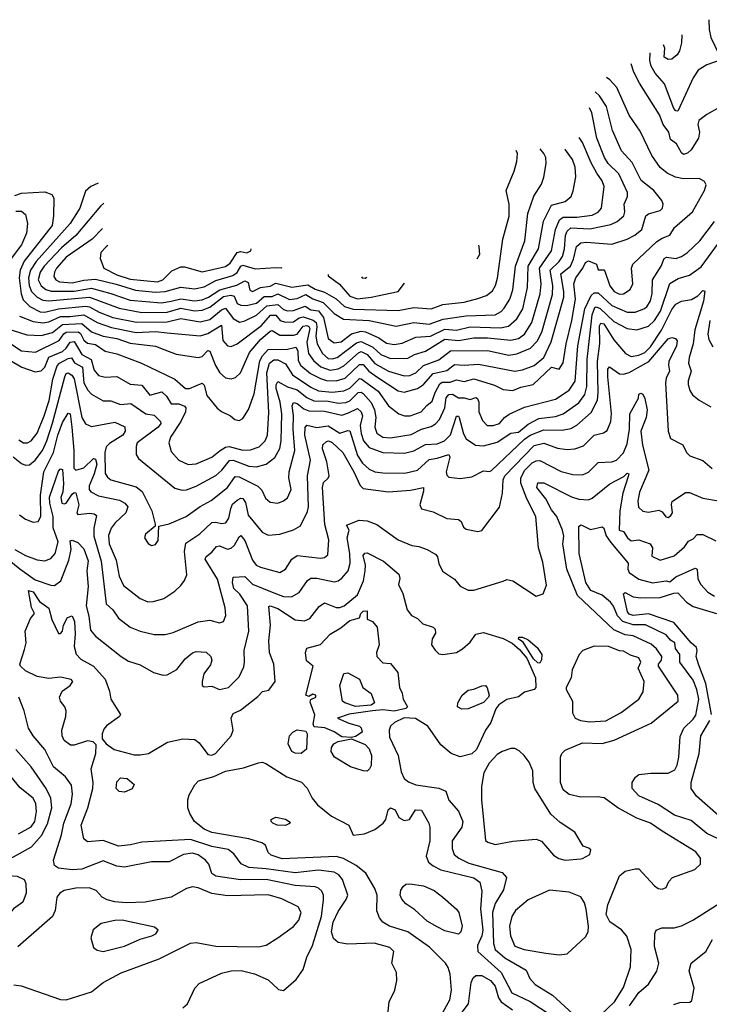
# Model space of a CAD drawing. Extents: x 1173029 to 1307123, y 522559 to 678521.
# Tile 577 of 623: x 1234335 to 1237888, y 664252 to 669325. Entities that reach past the tile are written whole.
import ezdxf

# ---------------------------------------------------------------- set-up
doc = ezdxf.new("R2010")
doc.units = 0

msp = doc.modelspace()

# ---------------------------------------------------------------- linework, layer by layer
at = {"layer": '0CON10XD'}
for points in [[(1237886, 669325.2), (1237886.7, 669275), (1237895.8, 669234.2), (1237938.2, 669145), (1237943, 669117), (1237875, 669092.4), (1237830.9, 669065), (1237804.3, 669025.7), (1237725.4, 668854.6), (1237715, 668855.6), (1237705, 668868.1), (1237656.2, 668995), (1237609.4, 669049.4), (1237588.5, 669085), (1237581.6, 669115), (1237582.7, 669154.6)], [(1237745.7, 669246.8), (1237746.1, 669245), (1237744.5, 669205.5), (1237734.5, 669165), (1237722.2, 669145), (1237695, 669121.2), (1237675, 669120.5), (1237655, 669132.5), (1237657.7, 669177.7), (1237652.3, 669195)], [(1237941.2, 668875), (1237875, 668836.9), (1237834.3, 668805), (1237828.9, 668785), (1237836.9, 668745), (1237832.1, 668715), (1237794.7, 668655), (1237775, 668637.3), (1237755, 668631.2), (1237745, 668638.9), (1237719.1, 668685), (1237687.7, 668707.7), (1237679, 668745), (1237650.5, 668785), (1237631.4, 668835), (1237528.3, 668998.3), (1237498, 669055), (1237484.3, 669097.6)], [(1236432.3, 667337.7), (1236459.9, 667360.1), (1236474.8, 667405), (1236500.3, 667449.7), (1236512.3, 667457.7), (1236552.4, 667457.6), (1236585, 667470), (1236625, 667461), (1236675, 667474.4), (1236781.4, 667441.4), (1236825, 667419.7), (1236875, 667415.3), (1236917.5, 667432.5), (1236980, 667445), (1237075, 667535.8), (1237115, 667524.3), (1237135, 667557.5), (1237151, 667655), (1237180, 667775), (1237199.1, 667885), (1237190.5, 667965), (1237199.7, 667995), (1237236.8, 668045), (1237250, 668075), (1237265, 668082.5), (1237305.9, 668065.9), (1237315, 668036.2), (1237345, 668035.7), (1237350.2, 668030.2), (1237375.7, 667954.3), (1237397.5, 667925), (1237425, 667911.4), (1237445, 667913), (1237480.3, 667935), (1237493.9, 667965), (1237486.2, 668045), (1237493.5, 668065), (1237617.8, 668182.2), (1237645, 668199.8), (1237685, 668214.4), (1237708.6, 668255), (1237801.8, 668335), (1237863.1, 668445), (1237870.8, 668475), (1237862.1, 668492.1), (1237835, 668507.8), (1237755, 668505.3), (1237714, 668514), (1237670.6, 668535), (1237634.1, 668564.1), (1237592.3, 668625), (1237530.6, 668750.6), (1237475, 668833.1), (1237412, 668975), (1237375.6, 669015.6), (1237357.4, 669026.8)], [(1234295, 667652.6), (1234345, 667618.5), (1234417.4, 667612.6), (1234538.4, 667671.6), (1234562.6, 667707.4), (1234575, 667715.1), (1234636.8, 667716.8), (1234648.1, 667708.1), (1234665, 667673.4), (1234685, 667658.3), (1234725, 667651.3), (1234775, 667618.2), (1234835, 667604.3), (1234962.2, 667555), (1235133.7, 667473.7), (1235188.8, 667425), (1235210, 667425), (1235275, 667452.9), (1235285, 667442), (1235299.1, 667389.1), (1235353.2, 667323.2), (1235375, 667305.7), (1235421.2, 667285), (1235443.3, 667265), (1235465, 667260), (1235485, 667270), (1235514, 667316), (1235542.2, 667397.8), (1235572.3, 667567.7), (1235586, 667594), (1235615, 667625.5), (1235715, 667627.9), (1235757.5, 667637.5), (1235768.3, 667618.3), (1235769.4, 667569.4), (1235783.6, 667543.6), (1235833.1, 667503.1), (1235885, 667475.8), (1235915, 667467.1), (1235965, 667464.3), (1236011.3, 667478.7), (1236085, 667548), (1236105, 667549.2), (1236134.4, 667515), (1236175, 667485.5), (1236285, 667413.2), (1236315, 667406.1), (1236385, 667425.2), (1236415, 667445.7), (1236465, 667503.1), (1236535, 667517.9), (1236575, 667549.4), (1236625, 667544.8), (1236698.8, 667551.2), (1236885, 667515.2), (1236925, 667521.1), (1236985, 667542.8), (1237035, 667584.3), (1237073.6, 667665), (1237137.4, 667895), (1237138.8, 667925), (1237122.9, 668015), (1237172.8, 668055), (1237188.8, 668091.2), (1237203.1, 668156.9), (1237225, 668174.8), (1237255, 668179.8), (1237385, 668168.6), (1237465, 668194.5), (1237504.6, 668215), (1237539.2, 668245), (1237560, 668315), (1237575, 668325.4), (1237635, 668341.5), (1237645.9, 668355), (1237649.7, 668375), (1237642.9, 668392.9), (1237602.5, 668445), (1237537.4, 668497.4), (1237489.5, 668589.5), (1237435, 668648.9), (1237388.8, 668755), (1237357.7, 668877.7), (1237322.8, 668932.8), (1237300.3, 668953)], [(1234269.5, 667735), (1234371.4, 667701.4), (1234445, 667698.7), (1234505, 667713.5), (1234555, 667755.1), (1234655, 667760.3), (1234705, 667717.7), (1234765, 667693.9), (1234835, 667682.4), (1234905, 667658.2), (1235035, 667642.6), (1235083.5, 667623.5), (1235141.8, 667601.8), (1235255, 667584.6), (1235275, 667590.4), (1235305, 667621.2), (1235315, 667617.1), (1235344.1, 667544.1), (1235366.2, 667506.2), (1235395, 667479.6), (1235425, 667474.6), (1235447.7, 667482.3), (1235472.5, 667505), (1235519.5, 667610.5), (1235575, 667678.3), (1235625, 667720.2), (1235635, 667724.7), (1235675, 667700), (1235745, 667699.4), (1235765, 667705.2), (1235795, 667745.9), (1235815, 667748.8), (1235825.4, 667745), (1235829.6, 667735), (1235814.1, 667664.1), (1235822.4, 667605), (1235848.8, 667568.8), (1235887.3, 667537.3), (1235935, 667519.6), (1235975, 667525.8), (1236005, 667542.4), (1236081.1, 667608.9), (1236095, 667614.9), (1236125, 667599.5), (1236165, 667553.9), (1236235.5, 667515), (1236315, 667490.9), (1236345, 667491.9), (1236375, 667506.1), (1236416.1, 667543.9), (1236495, 667572.6), (1236555, 667619.4), (1236745, 667620.7), (1236855, 667597.4), (1236895.5, 667604.5), (1236966.8, 667633.2), (1237001.1, 667668.9), (1237024.1, 667715.9), (1237080.5, 667909.5), (1237081.2, 667955), (1237067.9, 668035), (1237115, 668079.6), (1237131.3, 668105), (1237142, 668145), (1237146.9, 668213.1), (1237155, 668235.3), (1237175, 668253), (1237272.8, 668247.2), (1237379.6, 668270.4), (1237413.5, 668285), (1237446.8, 668315), (1237453.3, 668335), (1237448.8, 668375), (1237465.9, 668415), (1237466.9, 668435), (1237420.7, 668530.7), (1237366.7, 668585), (1237348.4, 668615), (1237308, 668715), (1237282.5, 668845), (1237270.2, 668870.3)], [(1234335, 667798.5), (1234405, 667770), (1234455, 667763.7), (1234485, 667768.3), (1234545, 667795.7), (1234595, 667795.3), (1234665, 667804.4), (1234734.5, 667764.5), (1234808.6, 667738.6), (1234935, 667714.3), (1235035, 667718.4), (1235095, 667712.5), (1235265, 667696.7), (1235305, 667708.4), (1235375, 667751.5), (1235382.3, 667672.3), (1235405, 667645.4), (1235425, 667641.3), (1235455, 667654.7), (1235580.7, 667749.3), (1235627.2, 667802.8), (1235655, 667803.3), (1235676.3, 667775), (1235705, 667766.4), (1235745, 667768), (1235775, 667789.7), (1235795, 667794.1), (1235847.5, 667777.5), (1235862.3, 667765), (1235866.4, 667745), (1235861.2, 667695), (1235867.4, 667655), (1235895.6, 667605), (1235925, 667580), (1235945, 667577.3), (1235970.9, 667585), (1236070.5, 667659.5), (1236093.4, 667666.6), (1236155, 667637.3), (1236195, 667600.6), (1236245, 667579.4), (1236335, 667580.5), (1236369.7, 667599.7), (1236425, 667618.1), (1236525, 667679.6), (1236595, 667672.8), (1236675, 667686), (1236745, 667686.3), (1236865, 667673.3), (1236905, 667683.5), (1236934.9, 667705.1), (1236972.6, 667765), (1237017.1, 667912.9), (1237021.5, 667965), (1237013.1, 668045), (1237075.5, 668135), (1237095.8, 668245), (1237116.3, 668293.7), (1237135, 668307.7), (1237205, 668307.7), (1237285, 668318.4), (1237315, 668332.9), (1237332.2, 668355), (1237346.8, 668465), (1237336.1, 668495), (1237307.5, 668535), (1237278.2, 668588.2), (1237235, 668692.7), (1237216.6, 668718.1)], [(1234310.1, 668419.9), (1234345, 668430.6), (1234465, 668438.9), (1234500, 668425), (1234510.4, 668405), (1234509.6, 668315), (1234501.8, 668265), (1234359, 668081), (1234337.6, 668035), (1234331.7, 667995), (1234342.5, 667912.5), (1234352.7, 667882.7), (1234387.9, 667847.9), (1234440.3, 667820.3), (1234465, 667818.1), (1234534.9, 667835.1), (1234675, 667850), (1234695, 667846.1), (1234745, 667817.6), (1234815, 667790), (1234937.6, 667767.6), (1235095, 667768.3), (1235165, 667785.5), (1235265, 667768.4), (1235315, 667780.2), (1235375, 667830.5), (1235395, 667839.6), (1235435, 667786.4), (1235466.9, 667766.9), (1235495, 667773.4), (1235555, 667802.2), (1235609, 667851), (1235665, 667858.6), (1235695, 667831.8), (1235714.9, 667824.9), (1235745, 667827.1), (1235805, 667848.5), (1235835, 667830), (1235874.8, 667824.8), (1235901, 667791), (1235910.7, 667745), (1235923.5, 667683.5), (1235955, 667660), (1235990.9, 667665), (1236045, 667707.2), (1236095, 667720), (1236116.3, 667716.3), (1236185, 667685.5), (1236225, 667659.2), (1236265, 667652.1), (1236305, 667659.1), (1236375, 667690.2), (1236451.5, 667695), (1236525, 667731.2), (1236585, 667725.8), (1236655, 667742.2), (1236812.7, 667737.3), (1236853.9, 667746.1), (1236896.7, 667783.3), (1236927, 667835), (1236950.9, 667945), (1236954.2, 668055), (1237008.4, 668145), (1237032.7, 668287.3), (1237075, 668369.4), (1237145, 668389.3), (1237175.5, 668415), (1237186.9, 668443.1), (1237200.7, 668515), (1237196.9, 668565), (1237182.9, 668605), (1237146.7, 668655), (1237142.8, 668658.4)], [(1234738.9, 668482.4), (1234700.9, 668465), (1234675, 668441.9), (1234659.7, 668400.3), (1234644.8, 668355), (1234595, 668275.3), (1234420.6, 668079.4), (1234390.8, 668035), (1234379.9, 667995), (1234383.7, 667955), (1234395.2, 667925), (1234425.1, 667895.1), (1234455, 667879.7), (1234485, 667875.9), (1234695, 667895.9), (1234848.4, 667838.4), (1234965, 667816.3), (1235095, 667819.1), (1235165, 667838.9), (1235235, 667825.9), (1235275, 667829), (1235315, 667844.2), (1235385, 667899.3), (1235423.4, 667906.6), (1235440, 667900), (1235455, 667863.8), (1235475, 667854.8), (1235503.1, 667853.1), (1235555, 667865.2), (1235595, 667898.8), (1235635, 667898.5), (1235665, 667912.2), (1235725, 667883.3), (1235765, 667888.9), (1235809.1, 667909.1), (1235845, 667886.8), (1235897.8, 667867.8), (1235955, 667811.2), (1236003, 667783), (1236135, 667775.1), (1236274, 667746), (1236365, 667765.9), (1236445, 667757.2), (1236516.9, 667783.1), (1236635, 667800.2), (1236785, 667804.8), (1236815, 667821.4), (1236831.5, 667838.5), (1236859.8, 667885), (1236875, 667934.2), (1236889, 668055), (1236936.7, 668185), (1236953, 668327), (1236983.6, 668416.4), (1237022.7, 668477.3), (1237035.9, 668514.1), (1237047.3, 668585), (1237046, 668615), (1237036, 668635), (1237016, 668659)], [(1234768.7, 668379.7), (1234751.4, 668365), (1234625, 668213), (1234550.5, 668149.5), (1234461.2, 668055), (1234440.2, 668025), (1234430.2, 667985), (1234445, 667953.5), (1234470.7, 667935), (1234496.6, 667926.6), (1234615, 667927), (1234705, 667942), (1234805.5, 667915), (1234905, 667879.6), (1235065, 667867), (1235115.2, 667875.2), (1235165, 667887.6), (1235235, 667876.2), (1235275, 667881.1), (1235307.1, 667895), (1235365.9, 667934.1), (1235453.4, 667956.6), (1235495, 667979), (1235511.8, 667971.8), (1235521.3, 667931.3), (1235535, 667924.2), (1235575.1, 667944.9), (1235625, 667952.7), (1235655, 667968.5), (1235737.5, 667947.5), (1235818.9, 667958.9), (1235857.4, 667937.4), (1235905, 667921.7), (1235965, 667886.7), (1236008, 667848), (1236053.4, 667833.4), (1236285, 667827.3), (1236365, 667841.6), (1236455, 667834.8), (1236515, 667858.4), (1236625, 667870.7), (1236695, 667888.2), (1236739.4, 667905), (1236771.2, 667928.8), (1236786.5, 667955), (1236796.1, 667993.9), (1236824.6, 668195), (1236856.7, 668313.3), (1236856, 668375), (1236841.2, 668445), (1236882, 668545), (1236896.2, 668595), (1236899.6, 668635), (1236892.9, 668652.1)], [(1234315, 668338.1), (1234345, 668339.1), (1234365, 668322), (1234374.7, 668275), (1234370.3, 668225), (1234344.2, 668165.8), (1234291.3, 668095)], [(1234330.4, 667160.4), (1234355, 667145.7), (1234375, 667145.9), (1234395, 667155.9), (1234425, 667195.5), (1234461.1, 667285), (1234487, 667363), (1234506.7, 667473.3), (1234528.4, 667541.6), (1234540.8, 667555), (1234585, 667579.8), (1234602.7, 667582.7), (1234616.9, 667556.9), (1234658, 667535), (1234666.2, 667455), (1234686.3, 667416.3), (1234705.5, 667395.5), (1234765, 667362.3), (1234805, 667361.9), (1234855, 667342.9), (1234907.5, 667347.5), (1234984.6, 667295), (1235027.1, 667287.1), (1235060.8, 667255), (1235062, 667245), (1235048.4, 667225), (1234940, 667145), (1234934.5, 667125.5), (1234935.8, 667085), (1234947.5, 667065), (1235135, 666911.5), (1235172.1, 666902.1), (1235195, 666903.4), (1235245, 666922.4), (1235345, 666977.1), (1235376.2, 667003.8), (1235415.5, 667054.5), (1235435, 667055.2), (1235515, 667024.1), (1235555, 667021.9), (1235604.5, 667035.5), (1235649.7, 667070.3), (1235674.8, 667115.2), (1235682.5, 667155), (1235685.8, 667295), (1235677, 667355), (1235656.8, 667425), (1235656.3, 667443.7), (1235665, 667461.2), (1235714.4, 667434.4), (1235765, 667418.1), (1235815, 667378.2), (1235851.1, 667361.1), (1235925, 667359.3), (1235975, 667348.7), (1236015, 667352.4), (1236035, 667360.8), (1236078, 667405), (1236095, 667406.1), (1236105, 667398.5), (1236145, 667352.2), (1236163, 667315), (1236169.6, 667275), (1236164.1, 667225), (1236175, 667195.6), (1236205, 667173.9), (1236245, 667171), (1236351.6, 667188.4), (1236405, 667216), (1236455, 667229.6), (1236477.7, 667242.3), (1236497.7, 667265), (1236524.8, 667325.2), (1236532.4, 667377.6), (1236546.6, 667393.4), (1236565, 667396.4), (1236595, 667377.4), (1236625, 667377.3), (1236655, 667368.7), (1236685, 667378.1), (1236693.9, 667373.9), (1236699.7, 667355), (1236699.6, 667305), (1236719.5, 667259.5), (1236743.3, 667235), (1236773.6, 667233.6), (1236806.7, 667245), (1236831.8, 667275), (1236856.6, 667293.4), (1236935, 667329.6), (1237095, 667369.4), (1237165, 667417.2), (1237196.5, 667463.5), (1237210.3, 667645), (1237246.6, 667835), (1237278.3, 667905), (1237295, 667917.9), (1237315, 667917.4), (1237385, 667853.5), (1237465, 667818.8), (1237505, 667818.9), (1237551.1, 667835), (1237565.4, 667845), (1237585, 667876), (1237592.7, 667915), (1237594.8, 667985), (1237639.5, 668055), (1237655.2, 668094.8), (1237667.7, 668102.3), (1237715.7, 668094.3), (1237744.4, 668105), (1237775.6, 668125), (1237838, 668185), (1237915, 668285.9)], [(1234760.9, 668248.6), (1234709.1, 668195), (1234575, 668102), (1234524.8, 668045), (1234514, 668025), (1234511.5, 668001.5), (1234520.8, 667985), (1234540, 667975), (1234605, 667970.2), (1234665, 667983.9), (1234725, 667988.9), (1234832.2, 667962.2), (1234932.1, 667932.1), (1235035, 667921.4), (1235085, 667924.6), (1235165, 667947.8), (1235235, 667938.7), (1235285, 667948.1), (1235345, 667982.3), (1235433.3, 668006.6), (1235455, 668022.7), (1235474.5, 668055.5), (1235485, 668060.8), (1235548.9, 668041.1), (1235655, 668049.1), (1235684, 668046), (1235687.1, 668048.1)], [(1234302.4, 667072.4), (1234345, 667038.5), (1234365, 667030), (1234385, 667031.2), (1234415, 667055.3), (1234453, 667105), (1234475.3, 667154.7), (1234503.8, 667246.1), (1234567.2, 667485), (1234575, 667501.6), (1234585, 667506.4), (1234604.4, 667494.4), (1234615.3, 667475.3), (1234656, 667276), (1234675, 667242.5), (1234705, 667228.7), (1234825, 667251.8), (1234876.9, 667226.9), (1234878.4, 667205), (1234866.1, 667183.9), (1234797.5, 667142.5), (1234781.3, 667125), (1234774.2, 667095.8), (1234775, 666987.5), (1234787.4, 666967.4), (1234805.2, 666955.2), (1234935, 666918.2), (1234966.1, 666895), (1235016.1, 666795), (1235033.8, 666726.2), (1235032.5, 666715), (1234984, 666675), (1234978.8, 666655), (1234997.3, 666627.3), (1235015, 666616.2), (1235035, 666621.2), (1235048.1, 666641.9), (1235052.5, 666715), (1235105, 666728.2), (1235191.9, 666765), (1235265, 666816.5), (1235322.2, 666847.8), (1235405, 666915.8), (1235445, 666971.6), (1235465, 666970.4), (1235561.5, 666921.5), (1235581.7, 666901.8), (1235600.8, 666860.8), (1235625, 666840), (1235665.4, 666834.6), (1235695, 666845.5), (1235715, 666861.9), (1235733.8, 666905), (1235721.9, 666965), (1235722.7, 666995), (1235751.9, 667105), (1235743.3, 667215), (1235746.2, 667286.2), (1235738.9, 667335), (1235745, 667352.3), (1235765, 667348.3), (1235799.7, 667319.7), (1235825, 667309.4), (1235905, 667307.6), (1235995, 667286.9), (1236029.3, 667299.3), (1236075, 667322.2), (1236094.9, 667304.9), (1236100.8, 667285), (1236089.6, 667235), (1236093.4, 667193.4), (1236106, 667155), (1236135, 667121.9), (1236205, 667095.2), (1236317.4, 667092.6), (1236365, 667104.3), (1236425, 667136.6), (1236485, 667139.3), (1236523.1, 667155), (1236555, 667186.9), (1236585, 667281.8), (1236595, 667282.3), (1236599.5, 667275), (1236621.8, 667191.8), (1236635, 667166.2), (1236682.5, 667132.5), (1236725, 667129.1), (1236795, 667149.2), (1236865, 667194.6), (1236905, 667200.7), (1236955, 667241.1), (1237009, 667271), (1237095, 667280), (1237135, 667294), (1237215, 667350.7), (1237245.7, 667394.3), (1237256.5, 667435), (1237259, 667575), (1237283.9, 667805), (1237298.3, 667841.7), (1237305, 667846.1), (1237325, 667837.1), (1237395, 667770.8), (1237465, 667733.6), (1237515, 667726.6), (1237575, 667746.3), (1237605, 667774.7), (1237636.7, 667823.3), (1237684.6, 667965.4), (1237727.7, 667992.3), (1237785, 668009.6), (1237845, 668051.1), (1237935, 668173.6)], [(1234789.8, 668162), (1234780, 668155), (1234754, 668125), (1234750, 668095), (1234768, 668045), (1234835, 668010.8), (1234905, 667989), (1235045, 667974.3), (1235073.3, 667985), (1235119.5, 668030.5), (1235165, 668052.5), (1235185, 668052.7), (1235275, 668026.6), (1235395.9, 668054.1), (1235419.1, 668070.9), (1235455, 668125.2), (1235475, 668130.2), (1235505, 668124.7), (1235525.7, 668134.3), (1235527.5, 668145.2)], [(1236698, 668164), (1236700.9, 668155), (1236704.5, 668115), (1236689.7, 668092.1)], [(1235923.5, 668012.1), (1235923.8, 668005), (1235981.9, 667961.9), (1236035, 667900.4), (1236075, 667887.3), (1236145, 667894.8), (1236285, 667925.5), (1236317.9, 667966.9)], [(1236096.6, 668000.7), (1236100, 667995), (1236115, 667993.1), (1236122.7, 667998.1)], [(1234719.2, 666985), (1234693.6, 666923.6), (1234693.5, 666905), (1234702, 666892), (1234741.4, 666871.4), (1234849.8, 666849.8), (1234877.1, 666835), (1234892, 666815), (1234882.5, 666785), (1234826.4, 666733.6), (1234805.8, 666705), (1234792.8, 666667.2), (1234795.7, 666625), (1234831.3, 666541.3), (1234847.7, 666457.7), (1234869.4, 666409.4), (1234955, 666343.8), (1234995, 666326.2), (1235025, 666327.3), (1235077.4, 666342.6), (1235135, 666381.1), (1235165, 666409.4), (1235184.5, 666435), (1235196.4, 666465), (1235183.4, 666585), (1235191.2, 666628.8), (1235263.2, 666676.8), (1235325, 666734.7), (1235345, 666737.1), (1235375, 666729.4), (1235396.3, 666733.7), (1235413.2, 666756.8), (1235422.7, 666807.3), (1235431.5, 666828.5), (1235455, 666850.2), (1235475, 666860.5), (1235485, 666857.8), (1235498.2, 666838.2), (1235512.3, 666772.3), (1235585, 666685.6), (1235615, 666669.1), (1235675, 666674.6), (1235745, 666696.9), (1235782.5, 666717.5), (1235817.9, 666792.1), (1235822.7, 666815), (1235818, 666975), (1235832.5, 667055), (1235803.5, 667185), (1235805, 667224), (1235815, 667235.8), (1235865, 667224), (1235925, 667231.9), (1235985, 667195.3), (1236025, 667209.2), (1236035, 667206.2), (1236075, 667079.3), (1236101, 667041), (1236135, 667010), (1236165, 666996.3), (1236205, 666990.3), (1236319.1, 666989.1), (1236385, 667004.7), (1236445, 667059.7), (1236485, 667065.5), (1236545, 667085.3), (1236551.7, 667071.7), (1236531.8, 666995), (1236535, 666978.8), (1236545, 666967.5), (1236605, 666960.6), (1236665, 666969.4), (1236725, 667001.4), (1236755, 666997.8), (1236765, 667002.5), (1236936.3, 667163.7), (1236965, 667184.2), (1237035, 667211.8), (1237130.4, 667209.6), (1237175, 667219.2), (1237205, 667235.9), (1237278.2, 667301.8), (1237311.2, 667365), (1237315.4, 667404.6), (1237312.1, 667565), (1237323.7, 667656.3), (1237322.8, 667747.2), (1237328.3, 667761.7), (1237345, 667757.6), (1237395.6, 667675.5), (1237455.4, 667605), (1237485, 667590), (1237525, 667596.7), (1237555, 667610.9), (1237585, 667640.3), (1237641, 667725), (1237695, 667831.6), (1237715, 667858.9), (1237745, 667874.2), (1237796.3, 667883.7), (1237827.9, 667902.1), (1237855, 667929.2), (1237865, 667926.2), (1237857.5, 667875), (1237812.4, 667727.6), (1237804.8, 667655), (1237784.1, 667584.1), (1237780.7, 667555), (1237794.7, 667515), (1237779.3, 667465), (1237779.3, 667445), (1237786.8, 667415), (1237801.6, 667391.6), (1237835, 667364.4), (1237895, 667331.1)], [(1237889.9, 667775), (1237879.3, 667705), (1237885, 667677.8), (1237905, 667639.1)], [(1234285, 667571.8), (1234345.8, 667535.8), (1234415, 667510.6), (1234445, 667516.1), (1234465, 667534.6), (1234485, 667586.7), (1234555.3, 667615), (1234575, 667632.1), (1234595, 667664.3), (1234615, 667667.2), (1234655, 667600.6), (1234703.3, 667575), (1234719.2, 667519.2), (1234741.8, 667491.8), (1234775, 667483.6), (1234835, 667487.1), (1234905, 667446.6), (1234965, 667442.4), (1235005, 667391.1), (1235067.9, 667407.9), (1235090.9, 667385), (1235115, 667346.8), (1235155, 667345.2), (1235184.8, 667334.8), (1235191.8, 667325), (1235188.8, 667305), (1235165.8, 667254.2), (1235112.5, 667175), (1235104.1, 667145.9), (1235115, 667100.6), (1235155, 667055.4), (1235203.4, 667033.4), (1235245, 667036.6), (1235325, 667070.8), (1235367.6, 667105), (1235395, 667122.4), (1235415, 667125.9), (1235485, 667108.1), (1235525, 667109.3), (1235568.5, 667125), (1235600, 667155), (1235611.4, 667185), (1235618.8, 667301.2), (1235608.3, 667505), (1235622.2, 667555), (1235645, 667573.1), (1235665, 667572.3), (1235705, 667551.4), (1235740.3, 667495), (1235835, 667432.2), (1235875, 667413), (1235945, 667406.8), (1236005, 667412.4), (1236035, 667426.8), (1236085, 667476.3), (1236095, 667474.8), (1236181.9, 667411.9), (1236235, 667336.5), (1236288.8, 667295), (1236317.5, 667285), (1236346.2, 667285), (1236402.5, 667305), (1236432.3, 667337.7)], [(1234310.4, 666595), (1234365, 666565.3), (1234425, 666542.4), (1234465, 666537.1), (1234495, 666548.9), (1234518.1, 666575), (1234533, 666635), (1234507.8, 666707.8), (1234508.3, 666765), (1234489.9, 666835), (1234489.1, 666865), (1234535, 666998.9), (1234545, 667011.2), (1234555, 667007.5), (1234560.5, 666935), (1234557.5, 666892.5), (1234546.3, 666863.7), (1234552.8, 666835), (1234565, 666830.2), (1234575.4, 666834.6), (1234605, 666880.4), (1234615, 666888.9), (1234625, 666887.1), (1234639.8, 666825), (1234628.9, 666785), (1234635, 666775.6), (1234695, 666783.1), (1234719.5, 666779.5), (1234731.5, 666771.5), (1234717.9, 666705), (1234716.5, 666665), (1234754.8, 666534.9), (1234780.5, 666315), (1234814.5, 666285), (1234845, 666241.2), (1234905, 666196.2), (1234955, 666174.1), (1235027.6, 666157.6), (1235085, 666157.5), (1235125, 666167.2), (1235255, 666222.2), (1235315, 666231.8), (1235365, 666218.1), (1235385.5, 666224.5), (1235396.7, 666255), (1235394.4, 666295), (1235355, 666442.5), (1235290.8, 666545), (1235295, 666560), (1235325, 666582.3), (1235349, 666611), (1235365, 666614.7), (1235405, 666597.2), (1235425, 666602.5), (1235442.3, 666617.7), (1235465, 666660.6), (1235475, 666667.8), (1235495, 666641.8), (1235535, 666540), (1235553.9, 666515), (1235575, 666504.2), (1235675, 666477.3), (1235705, 666494.4), (1235736.8, 666545), (1235764.8, 666565.2), (1235885, 666550.7), (1235905, 666553.8), (1235921.7, 666568.3), (1235928.3, 666645), (1235906.4, 666723.6), (1235895.6, 666915), (1235899.6, 666940.4), (1235925, 666962.3), (1235928.6, 666975), (1235916.8, 667046.8), (1235895.4, 667115), (1235897.3, 667135), (1235915, 667151.3), (1235925.4, 667154.6), (1235945, 667146.1), (1235999.7, 667095), (1236057.3, 666995), (1236089.7, 666925), (1236105, 666909.1), (1236235, 666893.2), (1236348.3, 666901.7), (1236415, 666915.7), (1236415.5, 666895.5), (1236396.5, 666825), (1236404.6, 666804.6), (1236465, 666790), (1236535, 666755.4), (1236595, 666749.4), (1236609.2, 666739.2), (1236620.9, 666710.9), (1236635, 666700), (1236695, 666688), (1236715, 666693.8), (1236806.4, 666813.6), (1236822, 666885), (1236825.8, 666955), (1236833.6, 666975), (1236985, 667130.8), (1237035, 667143.6), (1237105, 667117.2), (1237155, 667110.5), (1237195, 667113.5), (1237239.5, 667130.5), (1237295, 667184.6), (1237343.1, 667196.9), (1237362.1, 667207.9), (1237380.9, 667255), (1237383.9, 667296.1), (1237365.7, 667485), (1237364.8, 667525.2), (1237374.1, 667535.9), (1237425, 667500.3), (1237445, 667499), (1237475, 667508), (1237575.8, 667564.2), (1237675, 667680.7), (1237695, 667687.8), (1237713.5, 667683.5), (1237721.3, 667671.3), (1237718.4, 667645), (1237679.8, 667565), (1237676.7, 667545), (1237682.9, 667515), (1237665, 667478.1), (1237661.7, 667455), (1237675.5, 667205), (1237687.9, 667167.9), (1237751.4, 667135), (1237770, 667095), (1237787.9, 667077.9), (1237855, 667053.3), (1237902.6, 667012.6)], [(1234252.9, 666562.9), (1234336.7, 666496.6), (1234415, 666439.6), (1234495, 666411.9), (1234515, 666410.7), (1234546.4, 666433.6), (1234588.9, 666541.1), (1234601, 666595), (1234595, 666640), (1234605, 666644.5), (1234635, 666631.5), (1234665, 666599.6), (1234687.9, 666537.9), (1234680.5, 666485), (1234688.7, 666405), (1234677.1, 666305), (1234691.7, 666251.7), (1234699.8, 666179.8), (1234725, 666149.1), (1234857.5, 666045), (1234895, 666020), (1234955, 666002.2), (1235025, 665962.5), (1235075, 665947.3), (1235095, 665950.5), (1235145, 665976.5), (1235187, 666033), (1235225, 666063.5), (1235245, 666069.5), (1235295, 666066.9), (1235319.4, 666045), (1235324.4, 666025), (1235318.6, 666001.4), (1235284.5, 665955), (1235274.5, 665915), (1235276, 665895), (1235285, 665887.5), (1235325, 665890.7), (1235365, 665874.8), (1235411.2, 665885), (1235465, 665940), (1235489.1, 665990.9), (1235493.8, 666015), (1235491.5, 666075), (1235514.8, 666175), (1235508.6, 666305), (1235468.8, 666365), (1235438.5, 666395), (1235430.7, 666425), (1235435, 666452.5), (1235495, 666456.4), (1235535, 666416.3), (1235645, 666371.7), (1235695, 666353.2), (1235735, 666351.3), (1235775, 666373.6), (1235818.5, 666435), (1235835, 666448.7), (1235865, 666448.1), (1235955, 666428.2), (1235975, 666433.8), (1235995, 666448.5), (1236026.6, 666485), (1236038.4, 666525), (1236036.4, 666575), (1236021.3, 666655), (1236032.5, 666695), (1236018.3, 666721.7), (1236083.2, 666746.8), (1236125, 666743.4), (1236174.4, 666724.4), (1236285, 666645.4), (1236355, 666616.4), (1236391.2, 666611.2), (1236435, 666595.5), (1236479.1, 666569.1), (1236488, 666558), (1236493.7, 666523.7), (1236513.4, 666483.4), (1236575, 666443.1), (1236605, 666407.1), (1236645, 666386.7), (1236675, 666386.5), (1236825, 666431.9), (1236845, 666440.6), (1236875, 666434.3), (1236995, 666355.8), (1237032.1, 666367.9), (1237048.7, 666411.3), (1237030.5, 666530.5), (1237008.5, 666605), (1236993.5, 666765), (1236947.3, 666857.3), (1236917.1, 666937.1), (1236917, 666965), (1236937.2, 667005), (1236975, 667042.8), (1236995, 667053), (1237013.9, 667053.9), (1237125, 666996.6), (1237185, 666982), (1237235, 666980.8), (1237265, 666993.8), (1237315, 667043.4), (1237385, 667047.5), (1237409.4, 667055), (1237445, 667093.8), (1237465, 667140.6), (1237477.3, 667215), (1237478, 667295), (1237523.1, 667375), (1237525, 667396.2), (1237535, 667401.2), (1237545.6, 667395.6), (1237555, 667373.3), (1237567.4, 667315), (1237562.6, 667275), (1237535.7, 667205), (1237543.4, 667133.4), (1237576.6, 667005), (1237528.6, 666891.4), (1237518.6, 666845), (1237523.2, 666813.2), (1237545, 666792.3), (1237575, 666788.7), (1237628.3, 666798.3), (1237645, 666788.8), (1237664.1, 666764.1), (1237675, 666761.2), (1237689.9, 666770.1), (1237698.8, 666785), (1237692.6, 666827.4), (1237696.6, 666843.4), (1237765, 666889.6), (1237785, 666889.6), (1237855, 666859.6), (1237945, 666845.4)], [(1234333.4, 666773.4), (1234365, 666752), (1234405, 666736.4), (1234430.8, 666739.2), (1234444.1, 666765.9), (1234441.8, 666875), (1234459, 666995), (1234509, 667095), (1234531.5, 667185), (1234555, 667249.2), (1234585, 667298.5), (1234595, 667293.8), (1234604, 667225), (1234614.9, 667105), (1234614.8, 667014.8), (1234625, 667004.6), (1234665, 667016.5), (1234715, 667063.9), (1234725, 667060.8), (1234732.2, 667035), (1234719.2, 666985)], [(1237295.2, 664164.8), (1237398.4, 664265), (1237445, 664338.1), (1237480.9, 664445), (1237485.3, 664535), (1237463.2, 664603.2), (1237435.3, 664635.3), (1237375, 664677.1), (1237355.5, 664715), (1237364.6, 664765), (1237425.6, 664915), (1237455, 664938.1), (1237505, 664950.8), (1237525, 664950), (1237605, 664862), (1237625, 664848.8), (1237645, 664846.2), (1237665.9, 664854.1), (1237678.8, 664885), (1237698, 664905), (1237813.4, 664946.6), (1237842.2, 664975), (1237841.8, 665005), (1237818.2, 665038.2), (1237645, 665144.6), (1237584.3, 665185), (1237515, 665211.8), (1237416.9, 665265), (1237345.7, 665315.7), (1237311.3, 665321.3), (1237225, 665319.3), (1237165, 665333.9), (1237135, 665358.1), (1237120.4, 665395), (1237120.5, 665525), (1237128.5, 665545), (1237145, 665560.9), (1237235, 665599.4), (1237335, 665596.8), (1237397.4, 665612.6), (1237588.7, 665701.3), (1237727.5, 665815), (1237725.5, 665845), (1237625.9, 665995), (1237625.9, 666005), (1237640.8, 666025), (1237642.4, 666045), (1237615, 666083.2), (1237587.4, 666107.4), (1237495, 666151.3), (1237455, 666155.9), (1237395, 666182.4), (1237209.3, 666359.3), (1237153, 666495), (1237132.6, 666625), (1237137.4, 666665), (1237132.1, 666695), (1237101.6, 666765), (1237075, 666799.4), (1237046.2, 666856.2), (1236999.7, 666915), (1237005, 666938.2), (1237035, 666939), (1237176.9, 666866.9), (1237215, 666854.3), (1237265, 666851.3), (1237285, 666859.2), (1237375, 666933.2), (1237447.7, 666972.3), (1237465, 666989.4), (1237473.8, 666985), (1237468.9, 666971.1), (1237442.5, 666885), (1237427.3, 666795), (1237423.1, 666695), (1237445, 666688.1), (1237465.8, 666655), (1237485, 666640), (1237525, 666644.7), (1237583.3, 666625), (1237594.7, 666605), (1237592, 666562), (1237635, 666540.3), (1237707.1, 666562.9), (1237760.5, 666609.5), (1237781, 666639), (1237805, 666650.4), (1237825, 666673.5), (1237855, 666673.1), (1237920.4, 666640.4)], [(1237737.9, 665632.1), (1237756.5, 665675), (1237805, 665721.2), (1237818.3, 665741.7), (1237832.9, 665825), (1237823.4, 665873.4), (1237805, 665923.2), (1237735.2, 666015.2), (1237736.6, 666055), (1237714.3, 666085), (1237710, 666115), (1237687.6, 666127.6), (1237665, 666156.7), (1237558.2, 666208.2), (1237495, 666207), (1237443, 666225), (1237414.3, 666254.3), (1237394, 666304), (1237378.9, 666325), (1237335, 666360.2), (1237277, 666385), (1237251.2, 666425), (1237217.9, 666575), (1237215.5, 666714.5), (1237225, 666722.5), (1237235, 666720), (1237275, 666699.2), (1237335, 666712.5), (1237345, 666706), (1237356.2, 666666.2), (1237381.1, 666631.1), (1237469.5, 666525), (1237468.4, 666495), (1237475, 666477.5), (1237525, 666442.4), (1237595, 666423.3), (1237665, 666434.4), (1237685, 666429.5), (1237715, 666453.9), (1237815, 666499.1), (1237825, 666493.8), (1237827.7, 666445), (1237843.5, 666415), (1237880.6, 666375), (1237915, 666354.5)], [(1236230, 664185), (1236237.9, 664265), (1236266.8, 664325), (1236277.9, 664375), (1236276.8, 664416.8), (1236252, 664465), (1236262.5, 664525), (1236242.5, 664545), (1236161.9, 664568.1), (1236025, 664562.5), (1235975, 664571.2), (1235951.9, 664591.9), (1235941.9, 664625), (1235950, 664675), (1235975, 664730.6), (1236017.6, 664792.4), (1236026.2, 664815), (1235998.4, 664895), (1235978.8, 664918.8), (1235955, 664932.8), (1235875, 664943.6), (1235755, 664929.2), (1235605, 664950.9), (1235515, 664956.4), (1235475.4, 664975.4), (1235438.3, 665028.3), (1235409.9, 665049.9), (1235325, 665066.2), (1235215, 665102), (1234965, 665088.2), (1234906.5, 665073.5), (1234845, 665067.5), (1234765, 665096.9), (1234685, 665090), (1234665.3, 665105.3), (1234652.7, 665175), (1234685.7, 665265), (1234712, 665365), (1234713.3, 665395), (1234702.6, 665465), (1234727.1, 665545), (1234728.6, 665588.6), (1234714.4, 665604.4), (1234685, 665609.5), (1234615, 665587.3), (1234597.2, 665587.2), (1234565, 665611.1), (1234554, 665635), (1234552, 665665), (1234572.9, 665735), (1234575.4, 665765), (1234567.9, 665785), (1234544.6, 665815), (1234539.5, 665835), (1234554.3, 665865), (1234595.7, 665895), (1234608.1, 665915), (1234600, 665925), (1234545, 665938.6), (1234485, 665931.6), (1234425, 665941.7), (1234365, 665971.2), (1234339.1, 665995), (1234336.5, 666005), (1234359.8, 666080.2), (1234367.9, 666115), (1234363.3, 666175), (1234390.3, 666239.7), (1234411.4, 666265), (1234396.8, 666296.8), (1234381.2, 666385), (1234405, 666377.2), (1234437.9, 666327.9), (1234485, 666294), (1234500.5, 666235), (1234535, 666162.2), (1234545, 666162.5), (1234555.8, 666175), (1234561.2, 666205), (1234582.2, 666245), (1234605, 666254.2), (1234616.8, 666225), (1234620.8, 666160.8), (1234615.3, 666095), (1234626.8, 666056.8), (1234650.4, 666030.4), (1234715, 665993.8), (1234775, 665927.5), (1234797.5, 665865), (1234804.5, 665824.5), (1234853.8, 665745), (1234848.8, 665735), (1234783, 665687), (1234769.3, 665670.7), (1234759.2, 665645), (1234760.6, 665620.6), (1234780, 665595), (1234822, 665565), (1234925, 665538.2), (1234955, 665536.9), (1234998.8, 665545), (1235097.2, 665602.8), (1235175, 665620.9), (1235237, 665617), (1235260.2, 665600.2), (1235305, 665540), (1235325, 665535.4), (1235343.3, 665545), (1235424.4, 665635), (1235434.4, 665665), (1235424.2, 665725.8), (1235435, 665750), (1235472.3, 665767.7), (1235562.2, 665837.8), (1235586.6, 665863.4), (1235619.1, 665870.9), (1235651.4, 665915), (1235644.1, 666005), (1235622.1, 666065), (1235619.3, 666125), (1235627.3, 666205), (1235618.9, 666301.1), (1235625, 666305.9), (1235665, 666291.5), (1235755, 666233.3), (1235802.5, 666227.5), (1235830.1, 666239.9), (1235877.8, 666302.2), (1235905, 666320.4), (1235965, 666296.9), (1235985, 666296.8), (1236006.2, 666305), (1236075, 666362.2), (1236105.4, 666434.6), (1236114.5, 666485), (1236116.8, 666515), (1236105.2, 666565), (1236112.7, 666577.3), (1236125, 666578.7), (1236210, 666535), (1236288.1, 666468.1), (1236293.1, 666446.9), (1236286.9, 666415), (1236309.5, 666369.5), (1236330.6, 666285), (1236354, 666255), (1236385, 666240.6), (1236412.6, 666212.6), (1236465, 666195.5), (1236475.9, 666185.9), (1236477.8, 666165), (1236460, 666135), (1236457.1, 666105), (1236475, 666076.2), (1236495, 666058.8), (1236515, 666054.2), (1236585, 666065.6), (1236616.6, 666083.4), (1236655, 666118.6), (1236685, 666158.9), (1236725, 666167.7), (1236825, 666137.3), (1236872.2, 666112.2), (1236910, 666080), (1236947.5, 666035), (1236991.5, 665935), (1236993.2, 665885), (1236985, 665874.3), (1236935, 665860.8), (1236905, 665836.5), (1236845, 665822.1), (1236802.9, 665795), (1236787.3, 665775), (1236762.5, 665705), (1236733.9, 665665), (1236688.2, 665565), (1236665, 665542.5), (1236605, 665527.9), (1236557.5, 665545), (1236505, 665590), (1236437.1, 665685), (1236374.4, 665724.4), (1236315, 665728.9), (1236265.5, 665705), (1236245.4, 665685), (1236238, 665665), (1236239.5, 665629.5), (1236284.7, 665535), (1236300.5, 665450.5), (1236316.3, 665416.3), (1236337.8, 665397.8), (1236375, 665382.5), (1236495, 665366.5), (1236530.3, 665350.3), (1236545, 665303.3), (1236595, 665247.1), (1236617.6, 665195), (1236612.2, 665165), (1236563.3, 665095), (1236563.1, 665055), (1236573.6, 665025), (1236596.5, 665005), (1236649.3, 664979.3), (1236821.1, 664931.1), (1236842.3, 664905), (1236827.7, 664842.3), (1236785, 664772.1), (1236770.2, 664725), (1236775.2, 664565), (1236784.2, 664535), (1236835, 664492), (1236945, 664427.5), (1236962.9, 664385), (1236990, 664355), (1237080.2, 664300.2), (1237227, 664163)], [(1237899.5, 665745), (1237870.5, 665905), (1237831.9, 666005), (1237820.7, 666045), (1237825.3, 666075), (1237821.1, 666091.1), (1237793.5, 666115), (1237705, 666218.6), (1237575, 666263.6), (1237495, 666255.8), (1237475, 666262), (1237466, 666275), (1237445, 666367.1), (1237455, 666373.5), (1237495, 666351.9), (1237535, 666345.7), (1237635, 666347.5), (1237705, 666370.8), (1237725, 666372.1), (1237770.3, 666325), (1237805, 666301.6), (1237925, 666265.9)], [(1236045, 665626.7), (1235995, 665631.2), (1235955, 665656.7), (1235907, 665677), (1235851.7, 665681.7), (1235847.5, 665695), (1235855.8, 665744.2), (1235831.7, 665808.3), (1235835, 665822), (1235860, 665835), (1235861.4, 665845), (1235845, 665850.5), (1235825, 665838), (1235808.8, 665845), (1235846.7, 665995), (1235812.5, 666022.5), (1235807.5, 666065), (1235815, 666086.7), (1235885, 666105.7), (1235935, 666159.3), (1235988.7, 666191.3), (1236035, 666229.6), (1236085, 666243.8), (1236092.3, 666265), (1236105, 666277.1), (1236125, 666278.8), (1236125.8, 666235.8), (1236153.3, 666225), (1236175.8, 666195), (1236186.1, 666105), (1236173.5, 666065), (1236174.8, 666044.8), (1236205, 666012), (1236245, 666008), (1236282.4, 665962.4), (1236290.9, 665885), (1236305.5, 665855), (1236311.1, 665825), (1236333.5, 665785), (1236324.3, 665775.7), (1236265, 665762.6), (1236205, 665769.2), (1236153.1, 665765), (1236032.4, 665747.6), (1235973, 665727), (1236031.3, 665701.3), (1236085, 665686), (1236095, 665676.7), (1236098.8, 665655), (1236065, 665632.5), (1236045, 665626.7)], [(1237015, 666010), (1237005, 666011.4), (1236981.5, 666031.5), (1236927.9, 666117.9), (1236905, 666133.8), (1236906.7, 666143.3), (1236925, 666143.8), (1236955, 666130.8), (1237000.6, 666090.6), (1237024.2, 666055), (1237023.2, 666026.8), (1237015, 666010)], [(1237272.9, 665707.1), (1237355, 665712.4), (1237433.1, 665755), (1237525.3, 665824.7), (1237547.3, 665862.7), (1237552.4, 665915), (1237521.1, 665985), (1237535.3, 666015), (1237525, 666036.9), (1237480.8, 666050.8), (1237445, 666071.8), (1237425, 666072.7), (1237368.8, 666095), (1237295, 666096.7), (1237236, 666075), (1237217.8, 666055), (1237180.4, 665975), (1237175.6, 665935), (1237149.4, 665885), (1237150, 665875), (1237182.1, 665815), (1237183.6, 665753.6), (1237197.2, 665727.2), (1237224.3, 665714.3), (1237272.9, 665707.1)], [(1236065, 665787.5), (1236009.7, 665805), (1235998.7, 665815), (1235984.6, 665895.4), (1236005, 665957.5), (1236025, 665960), (1236085, 665927.1), (1236103.3, 665885), (1236145, 665854.4), (1236163.2, 665805), (1236145, 665793.1), (1236065, 665787.5)], [(1236612.8, 665772.8), (1236590, 665785), (1236592.2, 665805), (1236613.9, 665845), (1236645, 665870), (1236675, 665875.5), (1236715, 665893.5), (1236735, 665894.2), (1236743.6, 665883.6), (1236753.8, 665845), (1236749.6, 665835), (1236725, 665806.5), (1236645, 665773.9), (1236612.8, 665772.8)], [(1235175.5, 664234.5), (1235199.2, 664255), (1235237.5, 664335), (1235259.7, 664360.3), (1235375, 664412), (1235425, 664424.6), (1235475.9, 664425.9), (1235545, 664410), (1235615, 664378.5), (1235668, 664328), (1235695, 664322.9), (1235759.5, 664380.5), (1235795, 664432), (1235814.7, 664495.3), (1235843.8, 664555), (1235889.3, 664705), (1235900.2, 664789.8), (1235899.7, 664815), (1235891.8, 664835), (1235875, 664850.8), (1235857.1, 664857.1), (1235755, 664864.8), (1235605, 664895.5), (1235473.4, 664893.4), (1235345, 664912.5), (1235325, 664926.2), (1235309.5, 664975), (1235293.1, 664995), (1235255, 665022.6), (1235225, 665031.1), (1235179.4, 665025), (1235105, 664986.5), (1235015, 664986.3), (1234875, 664958.2), (1234835, 664963.7), (1234765, 664991.9), (1234655, 664948.1), (1234605, 664946), (1234535, 664954.4), (1234515, 664966.7), (1234510, 664995), (1234550.5, 665125), (1234563.4, 665185), (1234601, 665285), (1234607.9, 665335), (1234601.3, 665381.3), (1234570.9, 665425), (1234510, 665475), (1234465.2, 665565.2), (1234404.8, 665634.8), (1234380.3, 665675), (1234358.8, 665765), (1234331.1, 665835)], [(1237934.8, 665224.8), (1237820.9, 665325), (1237793.8, 665365), (1237793.4, 665395), (1237834.7, 665545), (1237844.8, 665635.2), (1237890, 665715)], [(1235785, 665544.2), (1235755, 665546), (1235736.7, 665555), (1235718, 665595), (1235724.5, 665635.5), (1235742, 665655), (1235765, 665665.6), (1235808.8, 665658.8), (1235816.7, 665646.7), (1235812.3, 665567.7), (1235785, 665544.2)], [(1236125, 665454.2), (1236105, 665454.4), (1236040, 665475), (1235956.2, 665525), (1235940, 665555), (1235941.2, 665575), (1235953.8, 665595), (1235975, 665606.7), (1236045, 665620), (1236115, 665591.4), (1236135, 665568), (1236147.3, 665535), (1236145, 665482.5), (1236138, 665465), (1236125, 665454.2)], [(1237985, 665080.7), (1237875, 665132.4), (1237795, 665198.7), (1237707.5, 665227.5), (1237625, 665281.1), (1237525, 665326.9), (1237489.6, 665365), (1237489.6, 665395), (1237507.6, 665422.4), (1237525, 665436.7), (1237586.3, 665443.7), (1237675, 665443.1), (1237709.6, 665460.4), (1237722.7, 665485), (1237731.4, 665525), (1237737.9, 665632.1)], [(1234241.8, 664978.2), (1234395.8, 665064.2), (1234448.1, 665121.9), (1234477.6, 665182.4), (1234501.1, 665265), (1234495.8, 665315), (1234471.4, 665365), (1234395, 665476.2), (1234315.4, 665565)], [(1237145.8, 664995.8), (1237225, 665002), (1237235, 665004), (1237272.5, 665025), (1237277.5, 665047.5), (1237267.5, 665057.5), (1237237, 665067), (1237195, 665138.8), (1237118.6, 665188.6), (1237071.3, 665231.3), (1236988, 665365), (1236980.7, 665395), (1236978.4, 665455), (1236959.5, 665499.5), (1236934.7, 665535), (1236908.8, 665558.8), (1236885, 665569.8), (1236865, 665570.2), (1236820, 665555), (1236795, 665538.7), (1236753.3, 665495), (1236725.7, 665445), (1236714.2, 665375), (1236714.2, 665305), (1236735, 665096.7), (1236747, 665087), (1236785, 665075.7), (1236875, 665093.7), (1236995, 665103.5), (1237022.4, 665092.4), (1237085, 665020), (1237112.7, 665002.7), (1237145.8, 664995.8)], [(1234329.3, 665130.7), (1234395, 665166.4), (1234413.2, 665195), (1234422.5, 665245), (1234419, 665285), (1234405, 665313.8), (1234337.7, 665367.7), (1234252.6, 665472.6)], [(1236506.2, 664195), (1236551.5, 664275), (1236558.9, 664325), (1236553.1, 664406.9), (1236542.4, 664442.4), (1236528.2, 664465), (1236445.9, 664545.9), (1236335, 664626.5), (1236240.8, 664655), (1236205, 664675.5), (1236188.1, 664698.1), (1236174.2, 664734.2), (1236175.9, 664815), (1236165, 664848.6), (1236117.6, 664927.6), (1236068.2, 664968.2), (1236003.4, 665003.4), (1235965, 665014.6), (1235687.8, 665002.2), (1235630.1, 665020.1), (1235615.7, 665035), (1235601.7, 665071.7), (1235583.3, 665085), (1235515.6, 665105.6), (1235325, 665137), (1235285.3, 665155), (1235236.2, 665195), (1235211.1, 665235), (1235200.5, 665265), (1235201.5, 665305), (1235208.9, 665331.1), (1235236.7, 665383.3), (1235256.7, 665403.3), (1235335, 665426.1), (1235395, 665453.9), (1235488.8, 665471.2), (1235565, 665496.2), (1235585, 665500), (1235603.6, 665493.6), (1235712, 665425), (1235786.3, 665396.3), (1235816.5, 665366.5), (1235842.2, 665315), (1235870.1, 665280.1), (1235941.7, 665221.7), (1236030, 665175), (1236053.8, 665123.8), (1236111.2, 665131.2), (1236165, 665152.8), (1236208.1, 665185), (1236221.4, 665205), (1236233.8, 665255), (1236245, 665263.8), (1236270, 665255), (1236287.5, 665215), (1236315, 665198.8), (1236342.5, 665205), (1236373.3, 665255), (1236405, 665253.3), (1236442.9, 665185), (1236447.5, 665165), (1236448.1, 665095), (1236428.5, 665015), (1236440.9, 664985), (1236465.2, 664965.2), (1236505, 664945.7), (1236673.8, 664903.8), (1236705, 664882), (1236716.4, 664835), (1236709.5, 664745), (1236720.9, 664635), (1236715.4, 664604.6), (1236693, 664555), (1236695.8, 664525), (1236815, 664415.8), (1236871.2, 664311.2), (1236965, 664266.6), (1237074, 664194)], [(1234875, 665344.6), (1234847.9, 665347.9), (1234832.7, 665365), (1234835, 665398.8), (1234855, 665418.6), (1234888.8, 665415), (1234924.2, 665385), (1234915, 665362.9), (1234875, 665344.6)], [(1235705, 665173.3), (1235661.2, 665175), (1235638.8, 665185), (1235630, 665195), (1235630, 665205), (1235655, 665217.1), (1235705, 665206.5), (1235723.8, 665195), (1235728.8, 665185), (1235705, 665173.3)], [(1234276.2, 664916.2), (1234322.3, 664912.3), (1234357.5, 664895), (1234366.7, 664875), (1234368.6, 664825), (1234350.8, 664779.2), (1234303.6, 664745), (1234285.7, 664724.3), (1234261.4, 664615), (1234216.5, 664515), (1234149.9, 664410.1), (1234136.9, 664375), (1234135.5, 664325), (1234154.8, 664255), (1234195, 664016.2)], [(1234575, 664274.6), (1234705, 664317.3), (1234765, 664365.4), (1234857.1, 664415), (1235053, 664487), (1235215, 664566.9), (1235245, 664570), (1235345, 664552), (1235565, 664548.7), (1235605, 664557.5), (1235665.7, 664594.3), (1235745, 664653.1), (1235773.5, 664685), (1235785.4, 664725), (1235769.4, 664755), (1235685, 664796.4), (1235615, 664816.8), (1235405, 664811.9), (1235325, 664822.8), (1235255, 664851.7), (1235225, 664857.8), (1235195, 664849.7), (1235115, 664803.5), (1234982, 664778), (1234884.4, 664775.6), (1234825, 664779.8), (1234785, 664790.3), (1234759.5, 664805), (1234728.6, 664838.6), (1234692.6, 664852.6), (1234625, 664851.5), (1234565, 664838.6), (1234541.2, 664825), (1234526.9, 664805), (1234518.2, 664735), (1234504.6, 664705), (1234325, 664548.8)], [(1236595, 664614), (1236525, 664631.5), (1236485, 664650.9), (1236435, 664681.2), (1236369.9, 664739.9), (1236325, 664770), (1236303.4, 664793.4), (1236295.3, 664815), (1236298.8, 664841.2), (1236310.5, 664859.5), (1236325, 664870.5), (1236345, 664873.8), (1236415, 664862.2), (1236469.5, 664839.5), (1236514.4, 664805), (1236585, 664742.9), (1236597.8, 664725), (1236614.4, 664655), (1236606.9, 664625), (1236595, 664614)], [(1237115, 664508), (1237155, 664512.7), (1237249.5, 664600.5), (1237263.2, 664625), (1237265.6, 664655.6), (1237253.2, 664743.2), (1237244.7, 664774.7), (1237225, 664805.8), (1237165, 664829.4), (1237065, 664840.6), (1236955, 664790.4), (1236889.1, 664735), (1236870.4, 664705), (1236858.8, 664655), (1236864.2, 664605), (1236885, 664552.7), (1236934, 664535), (1237044.7, 664515.3), (1237115, 664508)], [(1237476.3, 664243.7), (1237525, 664313.9), (1237573.8, 664356.2), (1237616.9, 664423.1), (1237627.9, 664465), (1237605, 664550), (1237606.5, 664615), (1237614.4, 664635), (1237643.1, 664646.9), (1237706.1, 664646.1), (1237745, 664657.1), (1237802.5, 664685), (1237995, 664808)], [(1234765, 664524.5), (1234875, 664551.2), (1234955, 664587.5), (1235016.7, 664605), (1235036.2, 664615), (1235048.8, 664635), (1235029.7, 664649.7), (1234862.5, 664685), (1234825.3, 664684.7), (1234755, 664668.5), (1234713.4, 664636.6), (1234700.8, 664595), (1234716.2, 664545), (1234735, 664530.8), (1234765, 664524.5)], [(1237705, 664252), (1237735, 664261.2), (1237787.5, 664262.5), (1237797.5, 664272.5), (1237809.2, 664335), (1237784.6, 664425), (1237793.8, 664465), (1237869.2, 664525), (1237904.4, 664585.6)], [(1236586.7, 664175), (1236647.2, 664255), (1236660.6, 664365), (1236671, 664389), (1236685, 664401.6), (1236715, 664400.7), (1236760.3, 664375), (1236783.8, 664345), (1236802.4, 664285), (1236815.3, 664265), (1236874, 664224)], [(1234305, 664352.9), (1234342.1, 664347.9), (1234545, 664277.1), (1234575, 664274.6)]]:
    msp.add_lwpolyline(points, dxfattribs=at)

doc.saveas('drawing.dxf')
